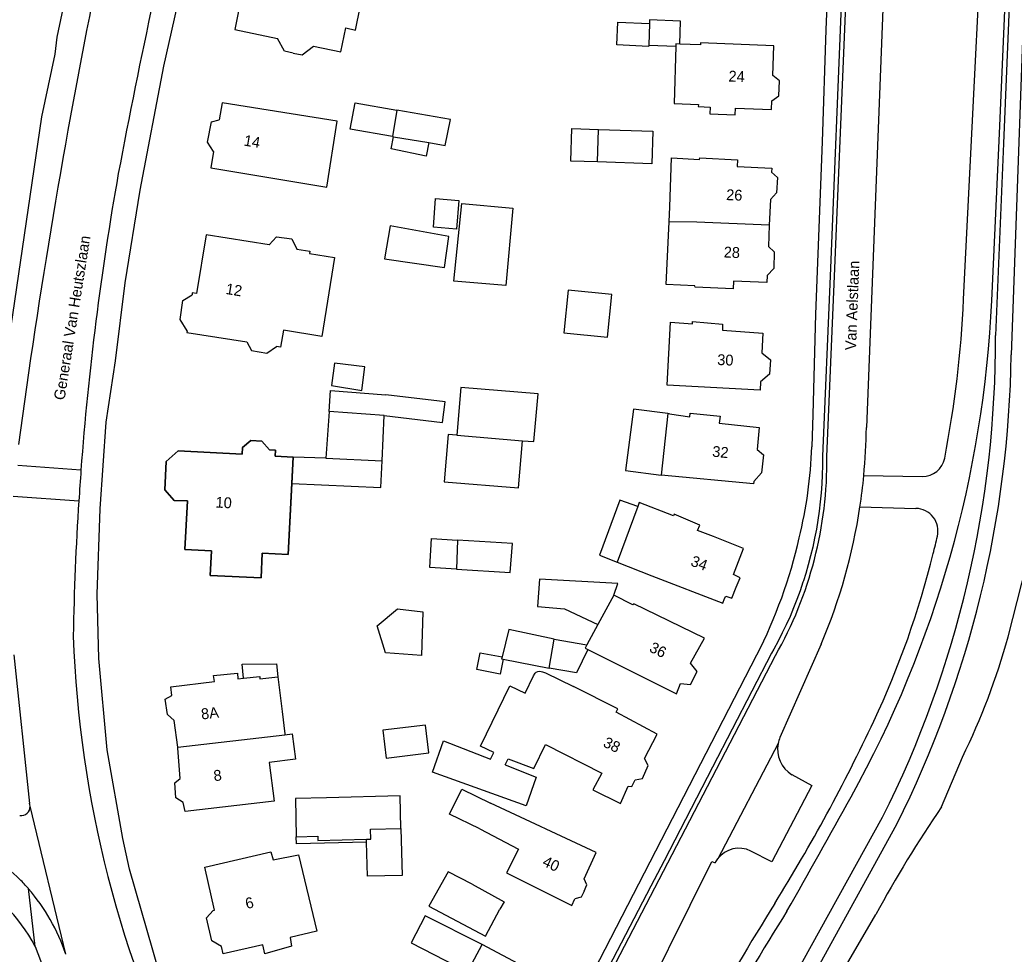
# Model space of a CAD drawing. Extents: x 194485 to 197793, y 468269 to 470822.
# Drawn here: x 194667.8 to 194777.6, y 470099 to 470202.3 of the extents above; entities that cross this region are included whole.
import ezdxf

# ---------------------------------------------------------------- set-up
doc = ezdxf.new("R2010")
doc.units = 0
for name, color, linetype in [('BGT grensvlak gebouwinstallatie plus 1', 7, 'Continuous'), ('BGT grensvlak overig bouwwerk uitbreiding populatie', 7, 'Continuous'), ('BGT grensvlak pand op maaiveld', 7, 'Continuous'), ('BGT grensvlak pand op maaiveld LR', 7, 'Continuous'), ('BGT grensvlak waterdeel', 7, 'Continuous'), ('BGT grensvlak wegdeel', 7, 'Continuous'), ('BGT tekst huisnummerreeks', 7, 'Continuous'), ('BGT tekst openbare ruimte label weg', 7, 'Continuous'), ('GEM grensvlak beperking object', 7, 'Continuous')]:
    doc.layers.add(name, color=color, linetype=linetype)

msp = doc.modelspace()

# ---------------------------------------------------------------- linework, layer by layer
at = {"layer": 'BGT grensvlak gebouwinstallatie plus 1'}
for p, q in [((194737.36, 470202.28), (194737.35, 470201.88)), ((194740.78, 470202.14), (194737.36, 470202.28)), ((194740.68, 470199.62), (194740.78, 470202.14)), ((194737.26, 470199.49), (194740.27, 470199.38)), ((194728.66, 470186.68), (194728.78, 470190.27)), ((194728.78, 470190.27), (194731.7, 470190.18)), ((194708.81, 470188.03), (194709.08, 470189.37)), ((194712.98, 470188.72), (194712.68, 470187.24)), ((194712.68, 470187.24), (194708.81, 470188.03)), ((194731.59, 470186.58), (194728.66, 470186.68)), ((194701.94, 470158.98), (194702.09, 470161.33)), ((194702.09, 470161.33), (194708.2, 470160.84)), ((194715.09, 470156.45), (194714.66, 470151.21)), ((194716.07, 470156.37), (194715.09, 470156.45)), ((194722.88, 470150.56), (194723.31, 470155.77)), ((194701.57, 470153.83), (194697.96, 470153.94)), ((194714.66, 470151.21), (194722.88, 470150.56)), ((194713.07, 470141.74), (194713.26, 470144.94)), ((194713.26, 470144.94), (194716.13, 470144.77)), ((194716.02, 470141.56), (194713.07, 470141.74)), ((194726.83, 470133.83), (194730.42, 470133.19)), ((194730.52, 470132.7), (194729.27, 470130.11)), ((194692.33, 470131.07), (194696.15, 470131.1)), ((194692.49, 470129.5), (194692.33, 470131.07)), ((194696.15, 470131.1), (194696.3, 470129.66)), ((194729.27, 470130.11), (194726.26, 470130.6)), ((194706.09, 470111.38), (194706.08, 470111.71)), ((194723.44, 470097.62), (194718.86, 470100.08))]:
    msp.add_line(p, q, dxfattribs=at)
for points in [[(194708.03, 470158.54), (194714.49, 470157.78), (194714.76, 470160.07), (194708.2, 470160.84)], [(194739.37, 470158.76), (194735.58, 470159.26), (194734.68, 470152.47), (194738.64, 470151.94)], [(194697.82, 470151.02), (194707.65, 470150.61), (194707.8, 470153.54)], [(194736.04, 470148.48), (194734.06, 470149.2), (194731.83, 470143.12), (194733.79, 470142.35)], [(194709.89, 470112.9), (194710.01, 470107.71), (194706.18, 470107.61), (194706.09, 470111.38)], [(194706.09, 470111.38), (194698.34, 470111.19), (194698.32, 470111.98)]]:
    msp.add_lwpolyline(points, dxfattribs=at)
at = {"layer": 'BGT grensvlak overig bouwwerk uitbreiding populatie'}
for p, q in [((194713.48, 470179.36), (194713.72, 470182.53)), ((194713.72, 470182.53), (194716.27, 470182.34)), ((194716.27, 470182.34), (194716.02, 470179.16)), ((194716.02, 470179.16), (194713.48, 470179.36)), ((194718.28, 470130.47), (194718.64, 470132.33)), ((194718.64, 470132.33), (194721.06, 470131.86)), ((194721.18, 470131.63), (194720.86, 470129.97)), ((194720.86, 470129.97), (194718.28, 470130.47))]:
    msp.add_line(p, q, dxfattribs=at)
at = {"layer": 'BGT grensvlak pand op maaiveld'}
for p, q in [((194737.35, 470201.88), (194737.26, 470199.49)), ((194700.22, 470199.4), (194703.25, 470198.76)), ((194740.27, 470199.38), (194740.06, 470193.04)), ((194708.94, 470189.39), (194709.08, 470189.37)), ((194709.08, 470189.37), (194712.98, 470188.72)), ((194731.59, 470186.58), (194731.7, 470190.18)), ((194739.52, 470179.98), (194739.6, 470181.64)), ((194750.7, 470182.44), (194750.58, 470179.61)), ((194739.45, 470178.47), (194739.52, 470179.98)), ((194750.58, 470179.61), (194750.48, 470177.25)), ((194701.94, 470158.98), (194701.57, 470153.83)), ((194708.03, 470158.56), (194701.94, 470158.98)), ((194707.8, 470153.54), (194708.03, 470158.54)), ((194708.03, 470158.54), (194708.03, 470158.56)), ((194739.37, 470158.76), (194738.64, 470151.94)), ((194739.54, 470158.74), (194739.37, 470158.76)), ((194716.07, 470156.37), (194723.31, 470155.77)), ((194723.31, 470155.77), (194724.58, 470155.67)), ((194697.96, 470153.94), (194697.82, 470151.02)), ((194701.57, 470153.83), (194707.8, 470153.54)), ((194736.04, 470148.48), (194733.79, 470142.35)), ((194716.13, 470144.77), (194716.02, 470141.56)), ((194733.79, 470142.35), (194737.61, 470140.83)), ((194716.02, 470141.56), (194721.95, 470141.2)), ((194731.64, 470135.45), (194730.42, 470133.19)), ((194726.26, 470130.6), (194726.83, 470133.83)), ((194721.18, 470131.63), (194726.26, 470130.6)), ((194696.3, 470129.66), (194696.76, 470125.82)), ((194696.76, 470125.82), (194697.05, 470123.37)), ((194697.05, 470123.37), (194697.07, 470123.25)), ((194769.61, 470115.29), (194771.93, 470120.79)), ((194757.6, 470095.27), (194762.34, 470103.37)), ((194717.45, 470097.44), (194718.86, 470100.08))]:
    msp.add_line(p, q, dxfattribs=at)
for points in [[(194703.25, 470198.76), (194703.81, 470201.43), (194704.85, 470201.15), (194705.37, 470203.69), (194701.87, 470204.4), (194702.19, 470205.97), (194692.87, 470207.85), (194691.54, 470201.23), (194696.26, 470200.23)], [(194733.75, 470199.53), (194733.84, 470202.05), (194737.35, 470201.88)], [(194697.99, 470198.62), (194697.01, 470198.83), (194696.26, 470200.23)], [(194697.99, 470198.62), (194698.97, 470198.41), (194700.22, 470199.4)], [(194737.26, 470199.49), (194737.25, 470199.36), (194733.75, 470199.53)], [(194740.06, 470193.04), (194742.75, 470192.93), (194742.74, 470192.71), (194744.05, 470192.65), (194744.02, 470191.9), (194746.8, 470191.79), (194746.83, 470192.54), (194750.84, 470192.38), (194750.87, 470193.34), (194751.64, 470193.88), (194751.7, 470195.54), (194750.97, 470196.13), (194751.1, 470199.42), (194742.98, 470199.74), (194742.98, 470199.53), (194740.68, 470199.62)], [(194740.68, 470199.62), (194740.27, 470199.64), (194740.27, 470199.38)], [(194689.19, 470187.75), (194688.88, 470185.95), (194701.68, 470183.78), (194702.83, 470191.11), (194690.12, 470193.11), (194689.79, 470191.23)], [(194708.94, 470189.39), (194704.29, 470190.22), (194704.84, 470193.12), (194709.42, 470192.31)], [(194712.98, 470188.72), (194714.77, 470188.42), (194715.35, 470191.28), (194709.42, 470192.31)], [(194689.19, 470187.75), (194688.51, 470188.79), (194688.96, 470191.01), (194689.79, 470191.23)], [(194731.7, 470190.18), (194737.7, 470189.99), (194737.59, 470186.39), (194731.59, 470186.58)], [(194739.6, 470181.64), (194739.77, 470187.03), (194742.86, 470186.84), (194742.91, 470187.03), (194747.08, 470186.83), (194747.05, 470186.08), (194750.85, 470185.91), (194750.83, 470185.46)], [(194750.83, 470185.46), (194751.48, 470184.87), (194751.38, 470183.17), (194750.7, 470182.44)], [(194721.47, 470172.94), (194715.73, 470173.41), (194716.62, 470182), (194722.23, 470181.47), (194721.47, 470172.94)], [(194714.68, 470174.93), (194715.19, 470178.35), (194708.69, 470179.51), (194708.08, 470175.86), (194714.68, 470174.93)], [(194695.31, 470177.43), (194688.38, 470178.54), (194687.3, 470172.03), (194686.83, 470172.11), (194686.81, 470171.91)], [(194695.31, 470177.43), (194696.15, 470178.32), (194697.83, 470178.09), (194698.39, 470176.94)], [(194750.35, 470174.04), (194750.31, 470173.24), (194746.62, 470173.4), (194746.58, 470172.54), (194742.39, 470172.74), (194742.36, 470172.89), (194739.2, 470173.03), (194739.45, 470178.47)], [(194750.48, 470177.25), (194751.12, 470176.64), (194751.08, 470174.82), (194750.35, 470174.04)], [(194698.39, 470176.94), (194699.83, 470176.71), (194699.78, 470176.45), (194702.53, 470176.01), (194701.14, 470167.3), (194696.9, 470167.98), (194696.58, 470166.12), (194696.15, 470166.19)], [(194686.25, 470167.93), (194685.49, 470169.15), (194685.79, 470171.28), (194686.81, 470171.91)], [(194732.71, 470167.2), (194733.18, 470171.92), (194728.35, 470172.41), (194727.87, 470167.68), (194732.71, 470167.2)], [(194749.62, 470162.27), (194749.58, 470161.37), (194739.28, 470161.9), (194739.68, 470168.88), (194742.11, 470168.67), (194742.1, 470168.95), (194745.42, 470168.64), (194745.43, 470167.99), (194749.87, 470167.67), (194749.77, 470165.47)], [(194686.25, 470167.93), (194686.23, 470167.73), (194692.87, 470166.7)], [(194692.87, 470166.7), (194693.36, 470165.73), (194695.07, 470165.44), (194696.15, 470166.19)], [(194749.77, 470165.47), (194750.7, 470164.72), (194750.61, 470163.12), (194749.62, 470162.27)], [(194705.57, 470161.33), (194705.88, 470163.94), (194702.56, 470164.35), (194702.21, 470161.88), (194705.57, 470161.33)], [(194724.58, 470155.67), (194725.03, 470160.96), (194716.52, 470161.66), (194716.07, 470156.37)], [(194739.54, 470158.74), (194741.79, 470158.42), (194741.85, 470158.81), (194745.16, 470158.48), (194745.05, 470157.71), (194749.47, 470157.24), (194749.23, 470154.81)], [(194697.82, 470151.02), (194697.44, 470143.2), (194694.57, 470143.33), (194694.43, 470140.6), (194688.82, 470140.86), (194688.95, 470143.59), (194686.01, 470143.74), (194686.31, 470149.1), (194684.82, 470149.16), (194683.8, 470150.34), (194683.96, 470153.47), (194685.29, 470154.63), (194692.35, 470154.28), (194692.37, 470155.02), (194693.29, 470155.8), (194694.52, 470155.7), (194695.37, 470154.77), (194696.04, 470154.71), (194696, 470154.05), (194697.96, 470153.94)], [(194749.23, 470154.81), (194749.94, 470154.19), (194749.73, 470152.22), (194748.88, 470151.26)], [(194748.88, 470151.26), (194748.85, 470151.01), (194738.64, 470151.94)], [(194739.98, 470147.47), (194736.2, 470148.92), (194736.04, 470148.48)], [(194737.61, 470140.83), (194745.46, 470137.82), (194745.64, 470138.31), (194745.78, 470138.57), (194746.46, 470138.36), (194746.94, 470139.56), (194747.35, 470140.61), (194746.64, 470140.96), (194747.73, 470143.85), (194744.43, 470145.19), (194742.66, 470145.85), (194742.89, 470146.42), (194740.07, 470147.64), (194739.98, 470147.47)], [(194776.97, 470134.07), (194778.5, 470140), (194780.21, 470145.95)], [(194721.95, 470141.2), (194722.22, 470144.4), (194716.13, 470144.77)], [(194733.39, 470138.68), (194733.83, 470139.97), (194725.2, 470140.44), (194724.98, 470137.42), (194727.97, 470137.17), (194731.64, 470135.45)], [(194730.52, 470132.7), (194740.34, 470127.78), (194740.77, 470128.93), (194741.87, 470128.83), (194742.6, 470130.26), (194741.89, 470131.16), (194743.42, 470133.92), (194735.61, 470137.72), (194735.52, 470137.61), (194733.39, 470138.68)], [(194707.25, 470135.29), (194709.51, 470137.18), (194712.31, 470136.84), (194712.14, 470132.02), (194708.18, 470132.3), (194707.25, 470135.29)], [(194726.83, 470133.83), (194721.81, 470134.9), (194721.06, 470131.86)], [(194730.42, 470133.19), (194730.24, 470132.84), (194730.52, 470132.7)], [(194721.06, 470131.86), (194721.01, 470131.66), (194721.18, 470131.63)], [(194685.23, 470121.87), (194684.83, 470124.84), (194684.08, 470125.48), (194683.85, 470127.19), (194684.57, 470127.58), (194684.47, 470128.54), (194689.29, 470129.15), (194689.17, 470129.81), (194691.81, 470130.06), (194691.88, 470129.44), (194692.49, 470129.5)], [(194721.39, 470119.92), (194724.82, 470118.58), (194723.72, 470115.38), (194713.36, 470119.12), (194714.57, 470122.6), (194719.78, 470120.56), (194720.13, 470121.3), (194718.68, 470122), (194721.92, 470128.67), (194723.6, 470127.86), (194724.53, 470129.78), (194724.7, 470130.07), (194724.83, 470130.17), (194725.02, 470130.24), (194725.24, 470130.28), (194725.37, 470130.26), (194725.51, 470130.23), (194725.65, 470130.18), (194725.87, 470130.09), (194728.95, 470128.59)], [(194692.49, 470129.5), (194694.3, 470129.69), (194694.3, 470129.45), (194696.3, 470129.66)], [(194725.84, 470122.17), (194732.09, 470119.02), (194731.07, 470117.16), (194734.15, 470115.64), (194734.98, 470117.57), (194735.4, 470117.52), (194735.77, 470118.28), (194736.57, 470118.42), (194737.19, 470119.86), (194736.78, 470120.63), (194738.2, 470123.32), (194733.65, 470125.74), (194733.83, 470126.14), (194728.95, 470128.59)], [(194697.07, 470123.25), (194697.88, 470123.35), (194698.25, 470120.55), (194695.31, 470120.17)], [(194708.25, 470120.68), (194712.97, 470121.25), (194712.61, 470124.33), (194707.88, 470123.76), (194708.25, 470120.68)], [(194721.39, 470119.92), (194721.73, 470120.61), (194724.55, 470119.52), (194725.84, 470122.17)], [(194695.31, 470120.17), (194695.86, 470115.9), (194686.03, 470114.77), (194685.81, 470115.78), (194685, 470116.29), (194684.9, 470117.93), (194685.5, 470118.42), (194685.24, 470121.79), (194685.23, 470121.87)], [(194718.61, 470112.85), (194715.25, 470114.48), (194716.6, 470117.24), (194719.78, 470115.69)], [(194701.65, 470116.29), (194698.22, 470116.2), (194698.32, 470111.98)], [(194709.89, 470112.9), (194709.8, 470116.49), (194701.65, 470116.29)], [(194730.11, 470107.31), (194731.46, 470110.24), (194719.78, 470115.69)], [(194706.08, 470111.71), (194706.56, 470111.72), (194706.53, 470112.82), (194709.89, 470112.9)], [(194718.61, 470112.85), (194722.86, 470110.59), (194721.55, 470107.99), (194728.76, 470104.39), (194729.09, 470105.1)], [(194698.32, 470111.98), (194700.71, 470112.04), (194700.72, 470111.58), (194706.08, 470111.71)], [(194689.15, 470103.83), (194689.29, 470103.86), (194688.2, 470108.63), (194695.51, 470110.31), (194695.75, 470109.41), (194698.58, 470109.97), (194700.6, 470101.53)], [(194717.76, 470106.74), (194715.09, 470108.1), (194712.97, 470104.3), (194719.22, 470100.97), (194720.82, 470103.97)], [(194730.11, 470105.98), (194730.42, 470106.66), (194730.11, 470107.31)], [(194717.76, 470106.74), (194721.28, 470104.8), (194720.82, 470103.97)], [(194730.11, 470105.98), (194729.8, 470105.29), (194729.09, 470105.1)], [(194690.05, 470099.85), (194688.99, 470100.46), (194688.4, 470103.02), (194689.15, 470103.83)], [(194718.86, 470100.08), (194712.57, 470103.25), (194711, 470100.25), (194717.23, 470097.03)], [(194700.6, 470101.53), (194697.63, 470100.85), (194697.8, 470099.88), (194694.83, 470099.05), (194694.62, 470100.04), (194690.23, 470099.05), (194690.05, 470099.85)]]:
    msp.add_lwpolyline(points, dxfattribs=at)
for centre, radius, start, end in [((194702.91, 470154.62), 76.86, 333.8847, 344.4886), ((194890.14, 470033.61), 145.6, 145.8761, 151.3713)]:
    msp.add_arc(centre, radius, start, end, dxfattribs=at)
at = {"layer": 'BGT grensvlak pand op maaiveld LR'}
for p, q in [((194709.42, 470192.31), (194708.94, 470189.39)), ((194742.59, 470179.94), (194739.52, 470179.98)), ((194750.58, 470179.61), (194742.59, 470179.94)), ((194733.39, 470138.68), (194731.64, 470135.45)), ((194685.23, 470121.87), (194697.07, 470123.25))]:
    msp.add_line(p, q, dxfattribs=at)
at = {"layer": 'BGT grensvlak waterdeel'}
for p, q in [((194743.02, 470077.9), (194763.1, 470114.14)), ((194744.81, 470077.26), (194764.66, 470113.36))]:
    msp.add_line(p, q, dxfattribs=at)
for points in [[(194789.86, 470403.6), (194784.84, 470335.89), (194782.25, 470288.77), (194781.39, 470266.03), (194779.11, 470215.4), (194777.31, 470165.27)], [(194787.94, 470403.1), (194784.95, 470360.34), (194783.28, 470336.83), (194781.56, 470310.94), (194780.49, 470288.86), (194779.42, 470260.41), (194778.58, 470240.88), (194777.57, 470215.41), (194776.44, 470188.63), (194775.58, 470167.39)]]:
    msp.add_lwpolyline(points, dxfattribs=at)
for centre, radius, end in [((194657.61, 470166.94), 117.97, 0.2207), ((194657.6, 470166.94), 119.72, 359.2015)]:
    msp.add_arc(centre, radius, 333.4116, end, dxfattribs=at)
at = {"layer": 'BGT grensvlak wegdeel'}
for p, q in [((194755.38, 470158.65), (194755.27, 470155.09)), ((194674.53, 470152.52), (194667.56, 470153.03)), ((194761.02, 470151.91), (194767.47, 470151.81)), ((194667.05, 470149.64), (194674.29, 470149.11)), ((194760.6, 470148.44), (194766.78, 470148.28)), ((194756.32, 470133.26), (194751.76, 470122.96)), ((194667.12, 470132.08), (194668.83, 470115.67)), ((194751.56, 470122.29), (194744.88, 470109.54)), ((194672.85, 470099), (194668.91, 470115.35)), ((194669.47, 470099.86), (194668.73, 470106.24)), ((194669.47, 470099.86), (194668.73, 470106.24))]:
    msp.add_line(p, q, dxfattribs=at)
for points in [[(194775.17, 470171.28), (194776.01, 470189.72), (194776.54, 470201.59), (194777.11, 470215.48), (194777.64, 470229.14), (194778.1, 470242.57), (194778.74, 470256), (194779.5, 470278.73), (194780.33, 470297.93), (194781.09, 470313.76), (194781.55, 470322.26), (194782.8, 470338.47), (194783.48, 470348.6), (194784.73, 470364.8), (194785.49, 470376.94), (194786.36, 470388.25), (194787.41, 470403.24)], [(194713.99, 470328.79), (194713.84, 470324.64), (194713.25, 470320.58), (194712.03, 470315.7), (194709.6, 470307.99), (194704.75, 470295.4), (194698.97, 470281.25), (194692.55, 470265.29), (194686.27, 470250), (194684.74, 470246.11), (194680.45, 470233.61), (194676.56, 470220.53), (194673.38, 470207.58), (194671.88, 470200.39), (194671.64, 470198.49), (194670.17, 470191.56), (194665.44, 470159.61), (194664.37, 470150.57)], [(194723.12, 470308.96), (194725.6, 470311.17), (194729.07, 470310), (194741.25, 470304.8), (194748.29, 470301.34), (194751.88, 470299.24), (194754.98, 470296.82), (194757.87, 470293.8), (194759.7, 470290.12), (194760.37, 470286), (194760.31, 470281.92), (194759.57, 470264.38), (194758.84, 470250), (194756.81, 470201.2)], [(194696.01, 470073.14), (194693.13, 470077.51), (194683.18, 470096.99), (194679.88, 470108.39), (194679.16, 470111.8), (194677.42, 470121.59), (194676.5, 470131.68), (194676.34, 470138.79), (194676.65, 470148.24), (194677.32, 470157.81), (194678.33, 470164.6), (194679.43, 470173.22), (194681.09, 470183.46), (194683.7, 470197.19), (194687.3, 470213.24), (194688.11, 470217.15), (194690.16, 470224.82), (194693.77, 470236.11), (194697.78, 470246.83), (194699.13, 470250), (194709.7, 470275.65), (194716.32, 470292.04), (194723.12, 470308.96)], [(194772.05, 470171.43), (194774.94, 470229.23), (194775.4, 470242.68), (194776.04, 470256.11), (194776.8, 470278.83), (194777.4, 470292.69)], [(194767.42, 470288.19), (194765.78, 470263.74), (194765.16, 470250), (194764.03, 470223.8), (194763.72, 470218.64), (194761.31, 470157.24)], [(194756.95, 470154.03), (194757.8, 470173.95), (194759.1, 470205.73), (194760.14, 470232.97), (194760.82, 470250), (194762.05, 470281.23)], [(194758.6, 470205.75), (194757.3, 470173.97), (194756.45, 470154.04), (194756.45, 470153.02), (194756.42, 470152.01), (194756.38, 470151), (194756.3, 470149.99), (194756.21, 470148.99), (194756.09, 470147.98), (194755.95, 470146.98), (194755.78, 470145.99), (194755.59, 470144.99), (194755.38, 470144.01), (194755.15, 470143.02), (194754.89, 470142.05), (194754.61, 470141.08), (194754.35, 470140.26), (194754.3, 470140.11), (194753.98, 470139.16), (194753.63, 470138.21), (194753.26, 470137.27), (194752.87, 470136.34), (194752.45, 470135.42), (194752.02, 470134.51), (194751.56, 470133.61), (194751.08, 470132.72), (194750.82, 470132.26), (194744.3, 470119.67), (194738.95, 470109.31), (194737.5, 470106.52), (194720.21, 470073.31)], [(194756.81, 470201.2), (194756.43, 470188.8), (194755.7, 470169.75), (194755.38, 470158.65)], [(194718.45, 470072.86), (194721.03, 470077.72), (194727.92, 470090.98), (194729.99, 470094.77), (194749.21, 470132.1)], [(194720.66, 470073.08), (194739.39, 470109.08), (194744.75, 470119.44), (194751.26, 470132.02)], [(194753.06, 470118.85), (194755.29, 470117.63), (194750.87, 470109.22), (194748.55, 470110.4)], [(194725.17, 470070.76), (194744.22, 470109.24), (194744.59, 470109.08)], [(194669.47, 470099.86), (194671.46, 470094.6), (194679.21, 470077.25), (194689.22, 470058.48)], [(194669.47, 470099.86), (194671.46, 470094.6), (194679.21, 470077.25), (194689.22, 470058.48)]]:
    msp.add_lwpolyline(points, dxfattribs=at)
for centre, radius, start, end in [((195438.66, 470052.27), 777.88, 168.6153, 172.3842), ((195463.17, 470037.24), 798.36, 167.91153, 169.31197), ((195000.02, 470128.18), 326.4, 169.9204, 175.7233), ((194650.29, 470176.99), 125, 331.0058, 357.3805), ((194650.44, 470176.99), 121.74, 349.0365, 357.3832), ((194697.78, 470157.98), 63.53, 354.521, 359.3361), ((194713.45, 470153.52), 43.5, 330.368, 0.6697), ((194706.55, 470156.7), 48.75, 346.1302, 358.1128), ((194767.51, 470154.31), 2.5, 269.081, 349.0634), ((194992.91, 470128.64), 319.27, 175.7111, 176.3234), ((194697.52, 470157.99), 63.8, 351.3867, 354.5298), ((195000.49, 470128.12), 326.87, 176.3172, 178.9393), ((194697.67, 470157.99), 63.65, 337.1383, 351.3692), ((194766.72, 470145.78), 2.5, 346.7834, 88.5105), ((194699.7, 470157.3), 55.56, 333.0227, 347.22), ((194618.25, 470180.5), 154.98, 346.1072, 346.8358), ((194671.61, 470167.23), 99.99, 334.8724, 346.1495), ((194799.24, 470138.71), 125.65, 182.0727, 206.6229), ((194585.57, 470207.59), 195.02, 328.123, 334.87), ((194754.83, 470121.66), 3.33, 169.0974, 237.9241), ((194754.89, 470121.65), 3.39, 157.2175, 168.9892), ((194667.95, 470115.29), 0.964, 3.6482, 23.5042), ((193699.24, 470704.13), 1212.38, 330.31725, 331.00213), ((194667.95, 470115.29), 0.962, 259.8526, 3.6156), ((194655.71, 470095.02), 17.19, 45.386, 69.7685), ((194747.24, 470107.74), 2.97, 63.7477, 142.7872), ((194652.85, 470091.12), 18.78, 27.7143, 95.5375), ((194747.22, 470107.75), 2.95, 142.7596, 153.1385), ((194652.76, 470092.39), 21.14, 40.9571, 44.7097), ((194652.66, 470092.29), 21.27, 18.3828, 40.9739), ((194652.66, 470092.29), 21.27, 18.3828, 40.9739), ((195095, 469890.79), 404.87, 148.1238, 152.4834), ((195094.63, 469891), 402.87, 148.1205, 152.4789)]:
    msp.add_arc(centre, radius, start, end, dxfattribs=at)
at = {"layer": 'GEM grensvlak beperking object'}
msp.add_lwpolyline([(194683.8, 470150.34), (194684.82, 470149.16), (194686.31, 470149.1), (194686.01, 470143.74), (194688.95, 470143.59), (194688.82, 470140.86), (194694.43, 470140.6), (194694.57, 470143.33), (194697.44, 470143.2), (194697.96, 470153.94), (194696, 470154.05), (194696.04, 470154.71), (194695.37, 470154.77), (194694.52, 470155.7), (194693.29, 470155.8), (194692.37, 470155.02), (194692.35, 470154.28), (194685.29, 470154.63), (194683.96, 470153.47), (194683.8, 470150.34)], dxfattribs=at)

# ---------------------------------------------------------------- texts
at = {"layer": 'BGT tekst huisnummerreeks'}
for s, rotation, p in [('24', 357.9, (194746.06, 470195.48)), ('14', 350.2, (194692.46, 470188.41)), ('26', 357.6, (194745.8, 470182.37)), ('28', 357.6, (194745.53, 470176.03)), ('12', 350.6, (194690.46, 470172)), ('30', 357.4, (194744.81, 470164.14)), ('32', 354.3, (194744.24, 470154.01)), ('10', 356.8, (194689.38, 470148.38)), ('34', 339.4, (194741.8, 470141.99)), ('36', 333.4, (194737.23, 470132.51)), ('8A', 6.5, (194687.87, 470124.94)), ('38', 334.3, (194732.13, 470122)), ('8', 6.5, (194689.25, 470118.12)), ('40', 335.2, (194725.42, 470108.82)), ('6', 12, (194692.83, 470103.99))]:
    msp.add_text(s, height=1.2, rotation=rotation, dxfattribs=at).set_placement(p)
at = {"layer": 'BGT tekst openbare ruimte label weg'}
for s, rotation, p in [('Generaal Van Heutszlaan', 81, (194672.71, 470160.19)), ('Van Aelstlaan', 87.8, (194760.16, 470165.75))]:
    msp.add_text(s, height=1.2, rotation=rotation, dxfattribs=at).set_placement(p)

doc.saveas('drawing.dxf')
